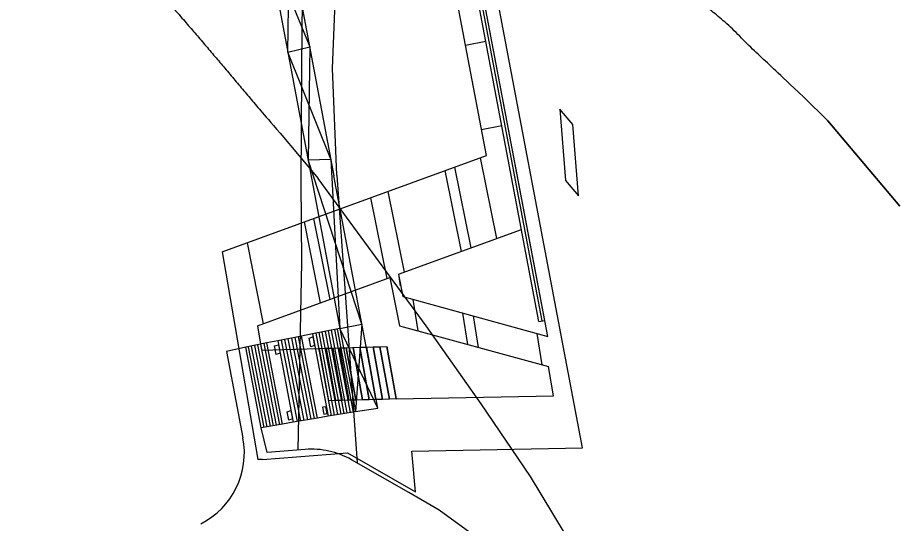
# Model space of a CAD drawing. Extents: x 6541740 to 6566395, y 5525066 to 5530361.
# Drawn here: x 6557343.36 to 6557376.33, y 5526125.72 to 5526144.71 of the extents above; entities that cross this region are included whole.
import ezdxf

# ---------------------------------------------------------------- set-up
doc = ezdxf.new("R2010")
doc.units = 0
for name, color, linetype in [('ps_wymiarowanie', 7, 'Continuous'), ('TOR_PS_T-rowy otwarte nieumocnione', 7, 'Continuous'), ('TOR_PS_T-umocnienia skarp', 7, 'Continuous'), ('TOR_PS_T-wypelnienia', 7, 'Continuous'), ('TOR_W-warstwa dodatkowa 2', 7, 'Continuous')]:
    doc.layers.add(name, color=color, linetype=linetype)

msp = doc.modelspace()

# ---------------------------------------------------------------- linework, layer by layer
at = {"layer": 'ps_wymiarowanie'}
for p, q in [((6557355.352, 5526138.796), (6557355.19, 5526142.803)), ((6557355.352, 5526138.796), (6557355.19, 5526142.803)), ((6557355.352, 5526138.796), (6557356.112, 5526127.992)), ((6557355.352, 5526138.796), (6557356.112, 5526127.992)), ((6557351.932, 5526132.341), (6557351.211, 5526132.175)), ((6557351.932, 5526132.341), (6557351.211, 5526132.175)), ((6557351.211, 5526132.175), (6557351.829, 5526128.942)), ((6557351.211, 5526132.175), (6557351.829, 5526128.942))]:
    msp.add_line(p, q, dxfattribs=at)
for points in [[(6557367.042, 5526158.657), (6557362.99, 5526157.227), (6557359.32, 5526158.321), (6557355.718, 5526158.527), (6557354.81, 5526156.832), (6557354.376, 5526154.72), (6557354.044, 5526144.559), (6557354.004, 5526138.551)], [(6557367.042, 5526158.657), (6557362.99, 5526157.227), (6557359.32, 5526158.321), (6557355.718, 5526158.527), (6557354.81, 5526156.832), (6557354.376, 5526154.72), (6557354.044, 5526144.559), (6557354.004, 5526138.551)], [(6557355.19, 5526142.803), (6557355.62, 5526153.377), (6557356.173, 5526154.515), (6557360.154, 5526153.459), (6557363.724, 5526153.328), (6557367.67, 5526155.184)], [(6557355.19, 5526142.803), (6557355.62, 5526153.377), (6557356.173, 5526154.515), (6557360.154, 5526153.459), (6557363.724, 5526153.328), (6557367.67, 5526155.184)], [(6557354.004, 5526138.551), (6557354.025, 5526135.518), (6557353.886, 5526128.477)], [(6557354.004, 5526138.551), (6557354.025, 5526135.518), (6557353.886, 5526128.477)], [(6557354.158, 5526128.5), (6557352.736, 5526128.38), (6557352.509, 5526129.311)], [(6557354.158, 5526128.5), (6557352.736, 5526128.38), (6557352.509, 5526129.311)], [(6557369.213, 5526104.437), (6557368.077, 5526108.705), (6557366.875, 5526112.87), (6557365.205, 5526117.325), (6557363.784, 5526120.453), (6557362.665, 5526122.491), (6557361.568, 5526124.15), (6557360.486, 5526125.279), (6557359.198, 5526126.225), (6557358.061, 5526126.878), (6557355.898, 5526128.114)], [(6557369.213, 5526104.437), (6557368.077, 5526108.705), (6557366.875, 5526112.87), (6557365.205, 5526117.325), (6557363.784, 5526120.453), (6557362.665, 5526122.491), (6557361.568, 5526124.15), (6557360.486, 5526125.279), (6557359.198, 5526126.225), (6557358.061, 5526126.878), (6557355.898, 5526128.114)]]:
    msp.add_lwpolyline(points, dxfattribs=at)
msp.add_lwpolyline([(6557363.731, 5526141.278), (6557363.938, 5526138.597), (6557364.424, 5526138.021), (6557364.217, 5526140.702)], close=True, dxfattribs=at)
msp.add_lwpolyline([(6557363.731, 5526141.278), (6557363.938, 5526138.597), (6557364.424, 5526138.021), (6557364.217, 5526140.702)], close=True, dxfattribs=at)
at = {"layer": 'TOR_PS_T-rowy otwarte nieumocnione'}
for p, q in [((6557353.223, 5526140.374), (6557354.648, 5526138.668)), ((6557353.223, 5526140.374), (6557354.648, 5526138.668)), ((6557355.468, 5526133.044), (6557356.293, 5526133.208)), ((6557355.468, 5526133.044), (6557356.293, 5526133.208))]:
    msp.add_line(p, q, dxfattribs=at)
for points in [[(6557376.494, 5526137.633), (6557373.791, 5526140.839), (6557372.894, 5526141.721)], [(6557372.894, 5526141.721), (6557373.791, 5526140.839), (6557376.494, 5526137.633)], [(6557376.494, 5526137.633), (6557373.791, 5526140.839), (6557372.894, 5526141.721)], [(6557372.894, 5526141.721), (6557373.791, 5526140.839), (6557376.494, 5526137.633)], [(6557373.245, 5526107.643), (6557373.13, 5526107.906), (6557370.601, 5526113.353), (6557366.176, 5526121.508), (6557364.848, 5526123.742), (6557363.897, 5526125.364), (6557362.627, 5526127.485), (6557360.777, 5526130.218), (6557358.703, 5526133.14), (6557354.648, 5526138.668)], [(6557373.245, 5526107.643), (6557373.13, 5526107.906), (6557370.601, 5526113.353), (6557366.176, 5526121.508), (6557364.848, 5526123.742), (6557363.897, 5526125.364), (6557362.627, 5526127.485), (6557360.777, 5526130.218), (6557358.703, 5526133.14), (6557354.648, 5526138.668)]]:
    msp.add_lwpolyline(points, dxfattribs=at)
for points in [[(6557372.894, 5526141.721), (6557372.344, 5526142.238), (6557371.793, 5526142.755), (6557371.242, 5526143.272), (6557370.692, 5526143.79), (6557370.134, 5526144.372), (6557369.59, 5526144.824), (6557369.151, 5526145.189), (6557368.723, 5526145.449), (6557368.289, 5526145.761), (6557367.855, 5526146.074), (6557367.414, 5526146.443), (6557366.987, 5526146.698), (6557366.205, 5526147.167), (6557365.451, 5526147.426), (6557364.683, 5526147.789)], [(6557372.894, 5526141.721), (6557372.344, 5526142.238), (6557371.793, 5526142.755), (6557371.242, 5526143.272), (6557370.692, 5526143.79), (6557370.134, 5526144.372), (6557369.59, 5526144.824), (6557369.151, 5526145.189), (6557368.723, 5526145.449), (6557368.289, 5526145.761), (6557367.855, 5526146.074), (6557367.414, 5526146.443), (6557366.987, 5526146.698), (6557366.205, 5526147.167), (6557365.451, 5526147.426), (6557364.683, 5526147.789)], [(6557372.894, 5526141.721), (6557372.344, 5526142.238), (6557371.793, 5526142.755), (6557371.242, 5526143.272), (6557370.692, 5526143.79), (6557370.134, 5526144.372), (6557369.59, 5526144.824), (6557369.151, 5526145.189), (6557368.723, 5526145.449), (6557368.289, 5526145.761), (6557367.855, 5526146.074), (6557367.414, 5526146.443), (6557366.987, 5526146.698), (6557366.205, 5526147.167), (6557365.451, 5526147.426), (6557364.683, 5526147.789)], [(6557372.894, 5526141.721), (6557372.344, 5526142.238), (6557371.793, 5526142.755), (6557371.242, 5526143.272), (6557370.692, 5526143.79), (6557370.134, 5526144.372), (6557369.59, 5526144.824), (6557369.151, 5526145.189), (6557368.723, 5526145.449), (6557368.289, 5526145.761), (6557367.855, 5526146.074), (6557367.414, 5526146.443), (6557366.987, 5526146.698), (6557366.205, 5526147.167), (6557365.451, 5526147.426), (6557364.683, 5526147.789)], [(6557348.708, 5526145.625), (6557349.082, 5526145.214), (6557349.457, 5526144.79), (6557349.833, 5526144.354), (6557350.209, 5526143.917), (6557350.586, 5526143.474), (6557350.963, 5526143.03), (6557351.34, 5526142.585), (6557351.717, 5526142.134), (6557352.094, 5526141.691), (6557352.471, 5526141.247), (6557352.848, 5526140.805), (6557353.223, 5526140.374)], [(6557348.708, 5526145.625), (6557349.082, 5526145.214), (6557349.457, 5526144.79), (6557349.833, 5526144.354), (6557350.209, 5526143.917), (6557350.586, 5526143.474), (6557350.963, 5526143.03), (6557351.34, 5526142.585), (6557351.717, 5526142.134), (6557352.094, 5526141.691), (6557352.471, 5526141.247), (6557352.848, 5526140.805), (6557353.223, 5526140.374)]]:
    msp.add_open_spline(points, degree=3, dxfattribs=at)
at = {"layer": 'TOR_PS_T-umocnienia skarp'}
for p, q in [((6557353.516, 5526143.414), (6557354.333, 5526143.618)), ((6557353.516, 5526143.414), (6557354.333, 5526143.618)), ((6557354.278, 5526139.368), (6557355.127, 5526139.403)), ((6557354.278, 5526139.368), (6557355.127, 5526139.403)), ((6557355.261, 5526133.003), (6557355.851, 5526129.891)), ((6557355.261, 5526133.003), (6557355.851, 5526129.891)), ((6557355.371, 5526133.016), (6557355.962, 5526129.904)), ((6557355.371, 5526133.016), (6557355.962, 5526129.904)), ((6557355.468, 5526133.044), (6557356.05, 5526129.925)), ((6557355.468, 5526133.044), (6557356.05, 5526129.925)), ((6557353.646, 5526132.681), (6557354.246, 5526129.612)), ((6557353.646, 5526132.681), (6557354.246, 5526129.612)), ((6557353.775, 5526132.702), (6557354.375, 5526129.634)), ((6557353.775, 5526132.702), (6557354.375, 5526129.634)), ((6557353.902, 5526132.732), (6557354.503, 5526129.657)), ((6557353.902, 5526132.732), (6557354.503, 5526129.657)), ((6557354.632, 5526129.679), (6557354.03, 5526132.758)), ((6557354.632, 5526129.679), (6557354.03, 5526132.758)), ((6557354.444, 5526132.84), (6557355.029, 5526129.748)), ((6557354.444, 5526132.84), (6557355.029, 5526129.748)), ((6557354.56, 5526132.863), (6557355.142, 5526129.767)), ((6557354.56, 5526132.863), (6557355.142, 5526129.767)), ((6557354.677, 5526132.886), (6557355.257, 5526129.787)), ((6557354.677, 5526132.886), (6557355.257, 5526129.787)), ((6557354.794, 5526132.907), (6557355.381, 5526129.809)), ((6557354.794, 5526132.907), (6557355.381, 5526129.809)), ((6557354.91, 5526132.933), (6557355.499, 5526129.829)), ((6557354.91, 5526132.933), (6557355.499, 5526129.829)), ((6557355.027, 5526132.956), (6557355.616, 5526129.85)), ((6557355.027, 5526132.956), (6557355.616, 5526129.85)), ((6557355.144, 5526132.978), (6557355.734, 5526129.87)), ((6557355.144, 5526132.978), (6557355.734, 5526129.87)), ((6557352.509, 5526129.311), (6557351.932, 5526132.341)), ((6557352.509, 5526129.311), (6557351.932, 5526132.341)), ((6557352.022, 5526132.358), (6557352.61, 5526129.328)), ((6557352.022, 5526132.358), (6557352.61, 5526129.328)), ((6557352.14, 5526132.382), (6557352.727, 5526129.349)), ((6557352.14, 5526132.382), (6557352.727, 5526129.349)), ((6557352.257, 5526132.404), (6557352.844, 5526129.369)), ((6557352.257, 5526132.404), (6557352.844, 5526129.369)), ((6557352.374, 5526132.428), (6557352.961, 5526129.389)), ((6557352.374, 5526132.428), (6557352.961, 5526129.389)), ((6557352.491, 5526132.452), (6557353.079, 5526129.409)), ((6557352.491, 5526132.452), (6557353.079, 5526129.409)), ((6557352.608, 5526132.475), (6557353.197, 5526129.43)), ((6557352.608, 5526132.475), (6557353.197, 5526129.43)), ((6557353.314, 5526129.45), (6557352.725, 5526132.498)), ((6557353.314, 5526129.45), (6557352.725, 5526132.498)), ((6557353.136, 5526132.58), (6557353.719, 5526129.521)), ((6557353.136, 5526132.58), (6557353.719, 5526129.521)), ((6557353.262, 5526132.605), (6557353.859, 5526129.545)), ((6557353.262, 5526132.605), (6557353.859, 5526129.545)), ((6557353.39, 5526132.63), (6557353.988, 5526129.567)), ((6557353.39, 5526132.63), (6557353.988, 5526129.567)), ((6557353.518, 5526132.652), (6557354.117, 5526129.59)), ((6557353.518, 5526132.652), (6557354.117, 5526129.59))]:
    msp.add_line(p, q, dxfattribs=at)
for points in [[(6557343.363, 5526197.325), (6557344.489, 5526191.346), (6557344.919, 5526189.094), (6557354.417, 5526138.626)], [(6557343.363, 5526197.325), (6557344.489, 5526191.346), (6557344.919, 5526189.094), (6557354.417, 5526138.626)], [(6557344.193, 5526197.466), (6557345.332, 5526191.422), (6557345.76, 5526189.148), (6557355.245, 5526138.776)], [(6557344.193, 5526197.466), (6557345.332, 5526191.422), (6557345.76, 5526189.148), (6557355.245, 5526138.776)], [(6557346.267, 5526186.455), (6557346.115, 5526182.735), (6557347.748, 5526178.587), (6557347.775, 5526173.919), (6557349.37, 5526169.973), (6557349.361, 5526165.489), (6557351.066, 5526160.967), (6557351.026, 5526156.643), (6557352.673, 5526152.435), (6557352.746, 5526147.503), (6557354.333, 5526143.618), (6557354.278, 5526139.368)], [(6557346.267, 5526186.455), (6557346.115, 5526182.735), (6557347.748, 5526178.587), (6557347.775, 5526173.919), (6557349.37, 5526169.973), (6557349.361, 5526165.489), (6557351.066, 5526160.967), (6557351.026, 5526156.643), (6557352.673, 5526152.435), (6557352.746, 5526147.503), (6557354.333, 5526143.618), (6557354.278, 5526139.368)], [(6557355.127, 5526139.403), (6557353.516, 5526143.414), (6557353.569, 5526147.675), (6557351.85, 5526152.268), (6557351.872, 5526156.69), (6557350.226, 5526160.895), (6557350.191, 5526165.617), (6557348.548, 5526169.812), (6557348.609, 5526174.018), (6557346.93, 5526178.407), (6557346.953, 5526182.813), (6557345.428, 5526186.387)], [(6557355.127, 5526139.403), (6557353.516, 5526143.414), (6557353.569, 5526147.675), (6557351.85, 5526152.268), (6557351.872, 5526156.69), (6557350.226, 5526160.895), (6557350.191, 5526165.617), (6557348.548, 5526169.812), (6557348.609, 5526174.018), (6557346.93, 5526178.407), (6557346.953, 5526182.813), (6557345.428, 5526186.387)], [(6557356.293, 5526133.208), (6557354.278, 5526139.368)], [(6557356.293, 5526133.208), (6557354.278, 5526139.368)], [(6557355.127, 5526139.403), (6557355.468, 5526133.044)], [(6557355.127, 5526139.403), (6557355.468, 5526133.044)], [(6557354.417, 5526138.626), (6557355.468, 5526133.044)], [(6557354.417, 5526138.626), (6557355.468, 5526133.044)], [(6557356.05, 5526129.925), (6557356.888, 5526130.052), (6557355.245, 5526138.776)], [(6557356.05, 5526129.925), (6557356.888, 5526130.052), (6557355.245, 5526138.776)], [(6557355.468, 5526133.044), (6557354.444, 5526132.84), (6557354.03, 5526132.758), (6557353.136, 5526132.58), (6557352.725, 5526132.498), (6557351.932, 5526132.341)], [(6557355.468, 5526133.044), (6557354.444, 5526132.84), (6557354.03, 5526132.758), (6557353.136, 5526132.58), (6557352.725, 5526132.498), (6557351.932, 5526132.341)], [(6557356.888, 5526130.052), (6557355.468, 5526133.044)], [(6557356.888, 5526130.052), (6557355.468, 5526133.044)], [(6557356.293, 5526133.208), (6557356.05, 5526129.925)], [(6557356.293, 5526133.208), (6557356.05, 5526129.925)], [(6557356.05, 5526129.925), (6557355.962, 5526129.904), (6557355.029, 5526129.748), (6557354.632, 5526129.679), (6557353.719, 5526129.521), (6557353.314, 5526129.45), (6557352.509, 5526129.311)], [(6557356.05, 5526129.925), (6557355.962, 5526129.904), (6557355.029, 5526129.748), (6557354.632, 5526129.679), (6557353.719, 5526129.521), (6557353.314, 5526129.45), (6557352.509, 5526129.311)]]:
    msp.add_lwpolyline(points, dxfattribs=at)
for points in [[(6557354.517, 5526132.406), (6557354.377, 5526132.357), (6557354.313, 5526132.675), (6557354.454, 5526132.722)], [(6557354.517, 5526132.406), (6557354.377, 5526132.357), (6557354.313, 5526132.675), (6557354.454, 5526132.722)], [(6557353.221, 5526132.117), (6557353.08, 5526132.068), (6557353.017, 5526132.387), (6557353.157, 5526132.433)], [(6557353.221, 5526132.117), (6557353.08, 5526132.068), (6557353.017, 5526132.387), (6557353.157, 5526132.433)], [(6557354.86, 5526129.824), (6557354.985, 5526129.855), (6557354.941, 5526130.099), (6557354.813, 5526130.082)], [(6557354.86, 5526129.824), (6557354.985, 5526129.855), (6557354.941, 5526130.099), (6557354.813, 5526130.082)], [(6557353.689, 5526129.645), (6557353.548, 5526129.596), (6557353.485, 5526129.914), (6557353.626, 5526129.961)], [(6557353.689, 5526129.645), (6557353.548, 5526129.596), (6557353.485, 5526129.914), (6557353.626, 5526129.961)]]:
    msp.add_lwpolyline(points, close=True, dxfattribs=at)
at = {"layer": 'TOR_PS_T-wypelnienia'}
for centre, start, end in [((6557348.882, 5526128.379), 296.9963, 10.8133), ((6557348.882, 5526128.379), 296.9963, 10.8133), ((6557354.409, 5526125.51), 60.2432, 94.8014), ((6557354.409, 5526125.51), 60.2432, 94.8014)]:
    msp.add_arc(centre, 3, start, end, dxfattribs=at)
at = {"layer": 'TOR_W-warstwa dodatkowa 2'}
for p, q in [((6557363.277, 5526132.745), (6557357.779, 5526161.75)), ((6557363.163, 5526133.346), (6557357.779, 5526161.75)), ((6557363.277, 5526132.745), (6557357.779, 5526161.75)), ((6557363.163, 5526133.346), (6557357.779, 5526161.75)), ((6557363.065, 5526133.327), (6557357.755, 5526161.339)), ((6557363.065, 5526133.327), (6557357.755, 5526161.339)), ((6557363.065, 5526133.327), (6557357.755, 5526161.339)), ((6557363.065, 5526133.327), (6557357.755, 5526161.339)), ((6557360.972, 5526139.538), (6557356.871, 5526161.171)), ((6557360.972, 5526139.538), (6557356.871, 5526161.171)), ((6557362.942, 5526133.304), (6557357.633, 5526161.315)), ((6557362.942, 5526133.304), (6557357.633, 5526161.315)), ((6557364.579, 5526128.562), (6557358.68, 5526159.682)), ((6557364.579, 5526128.562), (6557358.68, 5526159.682)), ((6557360.186, 5526143.682), (6557360.948, 5526143.827)), ((6557360.186, 5526143.682), (6557360.948, 5526143.827)), ((6557360.787, 5526140.515), (6557361.548, 5526140.659)), ((6557360.787, 5526140.515), (6557361.548, 5526140.659)), ((6557351.046, 5526135.917), (6557360.972, 5526139.538)), ((6557351.046, 5526135.917), (6557360.972, 5526139.538)), ((6557360.735, 5526139.452), (6557361.343, 5526136.415)), ((6557360.735, 5526139.452), (6557361.343, 5526136.415)), ((6557359.414, 5526138.97), (6557360.022, 5526135.933)), ((6557359.414, 5526138.97), (6557360.022, 5526135.933)), ((6557359.77, 5526139.1), (6557360.379, 5526136.063)), ((6557359.77, 5526139.1), (6557360.379, 5526136.063)), ((6557356.62, 5526137.95), (6557357.228, 5526134.913)), ((6557356.62, 5526137.95), (6557357.228, 5526134.913)), ((6557357.274, 5526138.189), (6557357.882, 5526135.152)), ((6557357.274, 5526138.189), (6557357.882, 5526135.152)), ((6557354.123, 5526137.04), (6557354.731, 5526134.002)), ((6557354.123, 5526137.04), (6557354.731, 5526134.002)), ((6557354.479, 5526137.17), (6557355.088, 5526134.132)), ((6557354.479, 5526137.17), (6557355.088, 5526134.132)), ((6557357.668, 5526135.074), (6557362.287, 5526136.759)), ((6557357.668, 5526135.074), (6557362.287, 5526136.759)), ((6557351.983, 5526136.259), (6557352.591, 5526133.221)), ((6557351.983, 5526136.259), (6557352.591, 5526133.221)), ((6557351.046, 5526135.917), (6557352.384, 5526128.119)), ((6557351.046, 5526135.917), (6557352.384, 5526128.119)), ((6557357.664, 5526135.072), (6557357.832, 5526134.236)), ((6557357.664, 5526135.072), (6557357.832, 5526134.236)), ((6557357.668, 5526135.074), (6557357.735, 5526134.648)), ((6557357.668, 5526135.074), (6557357.735, 5526134.648)), ((6557352.369, 5526133.141), (6557357.347, 5526134.957)), ((6557352.369, 5526133.141), (6557357.347, 5526134.957)), ((6557357.347, 5526134.957), (6557357.71, 5526133.143)), ((6557357.347, 5526134.957), (6557357.71, 5526133.143)), ((6557357.832, 5526134.236), (6557363.277, 5526132.745)), ((6557357.832, 5526134.236), (6557363.277, 5526132.745)), ((6557358.406, 5526132.952), (6557358.219, 5526134.13)), ((6557358.406, 5526132.952), (6557358.219, 5526134.13)), ((6557360.27, 5526132.442), (6557360.084, 5526133.619)), ((6557360.27, 5526132.442), (6557360.084, 5526133.619)), ((6557360.67, 5526132.333), (6557360.484, 5526133.51)), ((6557360.67, 5526132.333), (6557360.484, 5526133.51)), ((6557362.942, 5526133.304), (6557363.163, 5526133.346)), ((6557362.942, 5526133.304), (6557363.163, 5526133.346)), ((6557363.065, 5526133.327), (6557363.163, 5526133.346)), ((6557363.065, 5526133.327), (6557363.163, 5526133.346)), ((6557352.369, 5526133.141), (6557352.525, 5526132.233)), ((6557352.369, 5526133.141), (6557352.525, 5526132.233)), ((6557357.71, 5526133.143), (6557363.303, 5526131.612)), ((6557357.71, 5526133.143), (6557363.303, 5526131.612)), ((6557363.067, 5526131.677), (6557362.881, 5526132.854)), ((6557363.067, 5526131.677), (6557362.881, 5526132.854)), ((6557352.525, 5526132.233), (6557357.226, 5526132.362)), ((6557352.525, 5526132.233), (6557357.226, 5526132.362)), ((6557357.576, 5526130.411), (6557357.226, 5526132.362)), ((6557357.576, 5526130.411), (6557357.226, 5526132.362)), ((6557363.492, 5526130.514), (6557363.303, 5526131.612)), ((6557363.492, 5526130.514), (6557363.303, 5526131.612)), ((6557357.579, 5526130.395), (6557363.492, 5526130.514)), ((6557357.579, 5526130.395), (6557363.492, 5526130.514)), ((6557352.564, 5526128.123), (6557355.758, 5526128.368)), ((6557352.564, 5526128.123), (6557355.758, 5526128.368)), ((6557355.758, 5526128.368), (6557358.303, 5526126.913)), ((6557355.758, 5526128.368), (6557358.303, 5526126.913)), ((6557358.17, 5526128.433), (6557364.579, 5526128.562)), ((6557358.17, 5526128.433), (6557364.579, 5526128.562)), ((6557358.303, 5526126.913), (6557358.17, 5526128.433)), ((6557358.303, 5526126.913), (6557358.17, 5526128.433)), ((6557352.564, 5526128.123), (6557352.384, 5526128.119)), ((6557352.564, 5526128.123), (6557352.384, 5526128.119))]:
    msp.add_line(p, q, dxfattribs=at)
for points in [[(6557355.962, 5526132.327), (6557356.314, 5526130.36), (6557356.061, 5526130.353), (6557355.709, 5526132.32)], [(6557355.962, 5526132.327), (6557356.314, 5526130.36), (6557356.061, 5526130.353), (6557355.709, 5526132.32)], [(6557356.214, 5526132.334), (6557356.567, 5526130.367), (6557356.314, 5526130.36), (6557355.962, 5526132.327)], [(6557356.214, 5526132.334), (6557356.567, 5526130.367), (6557356.314, 5526130.36), (6557355.962, 5526132.327)], [(6557356.467, 5526132.341), (6557356.82, 5526130.374), (6557356.567, 5526130.367), (6557356.214, 5526132.334)], [(6557356.467, 5526132.341), (6557356.82, 5526130.374), (6557356.567, 5526130.367), (6557356.214, 5526132.334)], [(6557356.72, 5526132.348), (6557357.073, 5526130.381), (6557356.82, 5526130.374), (6557356.467, 5526132.341)], [(6557356.72, 5526132.348), (6557357.073, 5526130.381), (6557356.82, 5526130.374), (6557356.467, 5526132.341)], [(6557356.973, 5526132.355), (6557357.326, 5526130.388), (6557357.073, 5526130.381), (6557356.72, 5526132.348)], [(6557356.973, 5526132.355), (6557357.326, 5526130.388), (6557357.073, 5526130.381), (6557356.72, 5526132.348)], [(6557357.226, 5526132.362), (6557357.579, 5526130.395), (6557357.326, 5526130.388), (6557356.973, 5526132.355)], [(6557357.226, 5526132.362), (6557357.579, 5526130.395), (6557357.326, 5526130.388), (6557356.973, 5526132.355)], [(6557354.95, 5526132.299), (6557355.302, 5526130.332), (6557355.049, 5526130.325), (6557354.697, 5526132.293)], [(6557354.95, 5526132.299), (6557355.302, 5526130.332), (6557355.049, 5526130.325), (6557354.697, 5526132.293)], [(6557355.203, 5526132.306), (6557355.555, 5526130.339), (6557355.302, 5526130.332), (6557354.95, 5526132.299)], [(6557355.203, 5526132.306), (6557355.555, 5526130.339), (6557355.302, 5526130.332), (6557354.95, 5526132.299)], [(6557355.456, 5526132.313), (6557355.808, 5526130.346), (6557355.555, 5526130.339), (6557355.203, 5526132.306)], [(6557355.456, 5526132.313), (6557355.808, 5526130.346), (6557355.555, 5526130.339), (6557355.203, 5526132.306)], [(6557355.709, 5526132.32), (6557356.061, 5526130.353), (6557355.808, 5526130.346), (6557355.456, 5526132.313)], [(6557355.709, 5526132.32), (6557356.061, 5526130.353), (6557355.808, 5526130.346), (6557355.456, 5526132.313)]]:
    msp.add_lwpolyline(points, close=True, dxfattribs=at)

doc.saveas('drawing.dxf')
